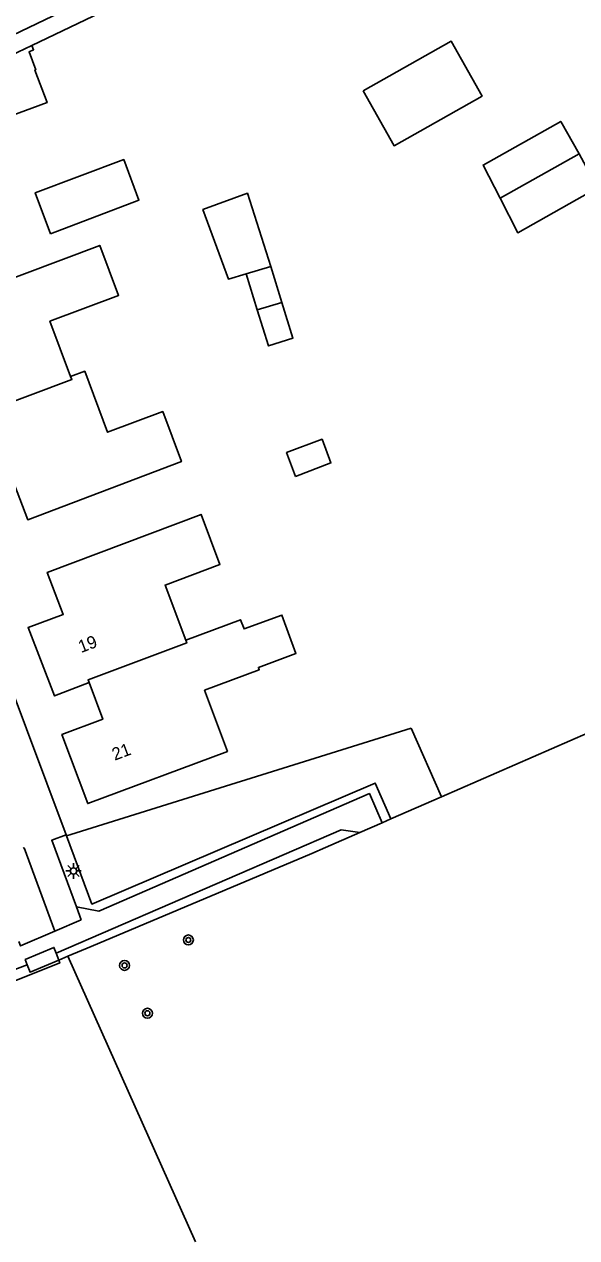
# Model space of a CAD drawing. Extents: x 136000 to 138005, y 398500 to 400500.
# Drawn here: x 137652.5 to 137696.7, y 399916.7 to 400013.9 of the extents above; entities that cross this region are included whole.
import ezdxf

# ---------------------------------------------------------------- set-up
doc = ezdxf.new("R2010")
doc.units = 0
for name, color, linetype in [('gg-afsc-draadraster', 7, 'Continuous'), ('gg-afsc-erfafscheiding', 7, 'Continuous'), ('gg-afsc-hekwerk', 7, 'Continuous'), ('gg-afsc-muur', 7, 'Continuous'), ('gg-anno-huisnummerreeks BGT', 7, 'Continuous'), ('gg-bbg-bijgebouw', 7, 'Continuous'), ('gg-bbg-gedigitaliseerde bijgebouw', 7, 'Continuous'), ('gg-bbg-hoofdgebouw', 7, 'Continuous'), ('gg-bbg-luifel en loopbrug', 7, 'Continuous'), ('gg-bbg-tussenscheiding', 7, 'Continuous'), ('gg-knt-verharding', 7, 'Continuous'), ('gg-kwrk-keermuur', 7, 'Continuous'), ('gt-grn-groengrens', 7, 'Continuous'), ('gt-grn-vlakafsluiter', 7, 'Continuous'), ('gt-symb-boom', 7, 'Continuous'), ('gt-symb-lichtmast', 7, 'Continuous')]:
    doc.layers.add(name, color=color, linetype=linetype)

# ---------------------------------------------------------------- blocks, each defined once
blk = doc.blocks.new('gt0-LMAST')
at = {"layer": 'gt-symb-lichtmast'}
for p, q in [((-0.182, 0.173), (-0.447, 0.438)), ((-0.005, 0.246), (-0.005, 0.621)), ((0.172, 0.173), (0.437, 0.438)), ((-0.255, -0.004), (-0.63, -0.004)), ((-0.182, -0.181), (-0.447, -0.446)), ((-0.005, -0.254), (-0.005, -0.629)), ((0.437, -0.446), (0.172, -0.181)), ((0.245, -0.004), (0.62, -0.004))]:
    blk.add_line(p, q, dxfattribs=at)
blk.add_circle((-0.005, -0.004), 0.25, dxfattribs=at)
blk = doc.blocks.new('gt0-BOOM')
at = {"layer": 'gt-symb-boom'}
for radius in [0.4, 0.2]:
    blk.add_circle((0, 0), radius, dxfattribs=at)

msp = doc.modelspace()

# ---------------------------------------------------------------- linework, layer by layer
at = {"layer": 'gg-afsc-draadraster'}
msp.add_lwpolyline([(137655.29, 399938.948), (137655.374, 399938.728), (137651.973, 399937.375), (137648.186, 399936.108)], dxfattribs=at)
at = {"layer": 'gg-afsc-erfafscheiding'}
for p, q in [((137656.249, 399949.014), (137683.5, 399957.528)), ((137681.875, 399950.25), (137685.907, 399952.008)), ((137681.167, 399949.941), (137681.875, 399950.25)), ((137676.624, 399947.96), (137679.387, 399949.165)), ((137656.008, 399939.261), (137657.879, 399940.049))]:
    msp.add_line(p, q, dxfattribs=at)
for points in [[(137685.907, 399952.008), (137702.063, 399959.052), (137702.708, 399959.346), (137703.173, 399959.059)], [(137657.879, 399940.049), (137675.554, 399947.493), (137676.624, 399947.96)]]:
    msp.add_lwpolyline(points, dxfattribs=at)
at = {"layer": 'gg-afsc-hekwerk'}
msp.add_line((137649.032, 400011.743), (137658.745, 400016.416), dxfattribs=at)
msp.add_lwpolyline([(137653.121, 400012.153), (137662.945, 400016.868), (137649.436, 400044.249)], dxfattribs=at)
at = {"layer": 'gg-afsc-muur'}
for p, q in [((137655.29, 399938.948), (137656.008, 399939.261)), ((137656.008, 399939.261), (137657.879, 399940.049)), ((137656.008, 399939.261), (137666.227, 399916.405))]:
    msp.add_line(p, q, dxfattribs=at)
at = {"layer": 'gg-bbg-bijgebouw'}
for p, q in [((137672.25, 399994.473), (137670.278, 399993.882)), ((137673.14, 399991.598), (137672.25, 399994.473)), ((137670.278, 399993.882), (137671.171, 399990.998))]:
    msp.add_line(p, q, dxfattribs=at)
for points in [[(137654.622, 399997.088), (137653.407, 400000.378), (137660.485, 400003.03), (137661.702, 399999.768), (137654.622, 399997.088)], [(137673.14, 399991.598), (137674.03, 399988.722), (137672.064, 399988.113), (137671.171, 399990.998)], [(137674.234, 399977.673), (137677.073, 399978.746), (137676.363, 399980.647), (137673.517, 399979.571), (137674.234, 399977.673)]]:
    msp.add_lwpolyline(points, dxfattribs=at)
at = {"layer": 'gg-bbg-gedigitaliseerde bijgebouw'}
msp.add_line((137690.61, 399999.93), (137696.926, 400003.48), dxfattribs=at)
for points in [[(137679.65, 400008.536), (137682.13, 400004.14), (137689.167, 400008.111), (137686.688, 400012.506), (137679.65, 400008.536)], [(137696.926, 400003.48), (137695.467, 400006.077), (137689.251, 400002.584), (137690.61, 399999.93)]]:
    msp.add_lwpolyline(points, dxfattribs=at)
at = {"layer": 'gg-bbg-hoofdgebouw'}
msp.add_line((137653.121, 400012.153), (137643.004, 400007.348), dxfattribs=at)
for points in [[(137643.167, 400006.955), (137643.476, 400007.102), (137644.578, 400004.216), (137639.09, 400002.159), (137641.599, 399995.398), (137651.26, 399998.99), (137648.878, 400005.47), (137651.426, 400006.43), (137651.405, 400006.489), (137654.36, 400007.594), (137653.384, 400010.188), (137653.449, 400010.216), (137652.909, 400011.644), (137653.267, 400011.812), (137653.121, 400012.153)], [(137646.726, 399981.812), (137644.739, 399987.111), (137647.557, 399988.172), (137646.289, 399991.546), (137658.573, 399996.155), (137660.081, 399992.153), (137654.585, 399990.084), (137656.241, 399985.667)], [(137646.726, 399981.812), (137648.714, 399976.512), (137651.539, 399977.558), (137652.809, 399974.202), (137665.108, 399978.85), (137663.605, 399982.861), (137659.192, 399981.204), (137657.367, 399986.087), (137656.241, 399985.667)], [(137665.447, 399964.565), (137663.796, 399968.969), (137668.19, 399970.615), (137666.677, 399974.628), (137654.37, 399969.988), (137655.644, 399966.624), (137652.834, 399965.568), (137654.94, 399960.093), (137657.715, 399961.16)], [(137665.447, 399964.565), (137669.837, 399966.197), (137670.114, 399965.46), (137673.149, 399966.563), (137674.268, 399963.5), (137671.266, 399962.382), (137671.336, 399962.189), (137666.953, 399960.549), (137668.782, 399955.657), (137657.61, 399951.48), (137655.538, 399957.006), (137658.814, 399958.234), (137657.715, 399961.16)]]:
    msp.add_lwpolyline(points, dxfattribs=at)
at = {"layer": 'gg-bbg-luifel en loopbrug'}
for points in [[(137690.61, 399999.93), (137692.019, 399997.166), (137698.417, 400000.775), (137696.926, 400003.48)], [(137672.25, 399994.473), (137670.383, 400000.336), (137666.82, 399999.024), (137668.868, 399993.459), (137670.278, 399993.882)]]:
    msp.add_lwpolyline(points, dxfattribs=at)
at = {"layer": 'gg-bbg-tussenscheiding'}
msp.add_line((137671.171, 399990.998), (137673.14, 399991.598), dxfattribs=at)
for points in [[(137646.726, 399981.812), (137656.335, 399985.415), (137656.241, 399985.667)], [(137657.715, 399961.16), (137657.633, 399961.379), (137665.529, 399964.346), (137665.447, 399964.565)]]:
    msp.add_lwpolyline(points, dxfattribs=at)
at = {"layer": 'gg-knt-verharding'}
for p, q in [((137657.091, 399942.177), (137656.707, 399943.215)), ((137654.98, 399941.273), (137657.091, 399942.177)), ((137655.29, 399938.948), (137655.078, 399939.506))]:
    msp.add_line(p, q, dxfattribs=at)
for points in [[(137655.87, 399948.987), (137647.947, 399970.084), (137639.949, 399991.44), (137635.321, 400003.667)], [(137656.707, 399943.215), (137658.486, 399942.869), (137680.149, 399952.276), (137681.167, 399949.941)], [(137656.707, 399943.215), (137654.733, 399948.545), (137655.87, 399948.987)], [(137655.078, 399939.506), (137677.889, 399949.367), (137679.387, 399949.165)], [(137652.444, 399947.915), (137652.512, 399947.937), (137654.98, 399941.273)], [(137652.099, 399940.445), (137652.233, 399940.083), (137654.98, 399941.273)], [(137652.768, 399938.582), (137652.612, 399938.988), (137654.905, 399939.961), (137655.078, 399939.506)], [(137652.768, 399938.582), (137642.488, 399934.689), (137639.546, 399933.285)], [(137652.768, 399938.582), (137652.997, 399937.985), (137655.29, 399938.948)]]:
    msp.add_lwpolyline(points, dxfattribs=at)
at = {"layer": 'gg-kwrk-keermuur'}
msp.add_line((137683.5, 399957.528), (137685.907, 399952.008), dxfattribs=at)
at = {"layer": 'gt-grn-groengrens'}
for p in [(137655.87, 399948.987), (137656.249, 399949.014)]:
    msp.add_line(p, (137655.908, 399948.886), dxfattribs=at)
msp.add_lwpolyline([(137655.908, 399948.886), (137657.943, 399943.44), (137680.624, 399953.118), (137681.875, 399950.25)], dxfattribs=at)
at = {"layer": 'gt-grn-vlakafsluiter'}
msp.add_line((137681.167, 399949.941), (137679.387, 399949.165), dxfattribs=at)

# ---------------------------------------------------------------- block references
at = {"layer": 'gt-symb-boom'}
for p in [(137665.659, 399940.561), (137660.556, 399938.528), (137662.383, 399934.695)]:
    msp.add_blockref('gt0-BOOM', p, dxfattribs=at)
at = {"layer": 'gt-symb-lichtmast'}
msp.add_blockref('gt0-LMAST', (137656.472, 399946.088), dxfattribs=at)

# ---------------------------------------------------------------- texts
at = {"layer": 'gg-anno-huisnummerreeks BGT'}
for s, rotation, p in [('19', 21, (137657.074, 399963.522)), ('21', 20.6, (137659.768, 399954.906))]:
    msp.add_text(s, height=1, rotation=rotation, dxfattribs=at).set_placement(p)

doc.saveas('drawing.dxf')
